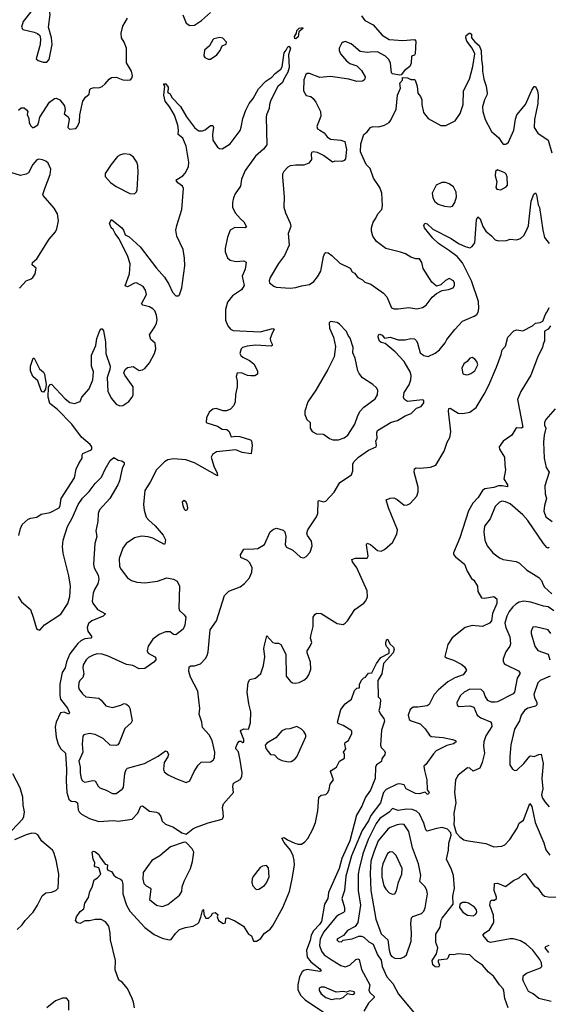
# Model space of a CAD drawing. Extents: x 1468344 to 1613994, y 525695 to 643861.
# Tile 412 of 427: x 1595819 to 1600407, y 624166 to 632711. Entities that reach past the tile are written whole.
import ezdxf

# ---------------------------------------------------------------- set-up
doc = ezdxf.new("R2010")
doc.units = 0

msp = doc.modelspace()

# ---------------------------------------------------------------- linework, layer by layer
at = {"layer": '0CON10XD'}
for points in [[(1596022.7, 632342.7), (1596055, 632344), (1596074, 632365), (1596099.6, 632495), (1596095.5, 632555), (1596068.6, 632645), (1596083.5, 632755), (1596077.3, 632787.3), (1596057.3, 632817.3), (1596035, 632833.8), (1596015, 632836), (1595955, 632814.2), (1595915, 632780.8), (1595848, 632695), (1595833.3, 632645), (1595846.4, 632626.4), (1595945, 632604.2), (1595972.7, 632592.7), (1595993.8, 632575), (1596000.8, 632545), (1595997.5, 632495), (1595962.5, 632372.5), (1595978.3, 632358.3), (1596022.7, 632342.7)], [(1595810, 631925), (1595833, 631947), (1595856.4, 631946.4), (1595879.3, 631929.3), (1595890, 631915), (1595883, 631887), (1595897.5, 631855), (1595902.5, 631815), (1595915, 631790), (1595933, 631773), (1595945, 631777.5), (1595975, 631800), (1595986.4, 631823.6), (1595993.9, 631866.1), (1596077.5, 631995), (1596121.7, 632028.3), (1596135, 632030), (1596167.5, 632015), (1596206.7, 631965), (1596213.3, 631925), (1596203.8, 631895), (1596239.5, 631869.5), (1596247.7, 631847.7), (1596236.7, 631775), (1596252.3, 631762.3), (1596305, 631767.5), (1596320, 631785), (1596338.8, 631825), (1596340, 631885), (1596367.5, 632005), (1596390, 632040), (1596423.3, 632065), (1596428, 632105), (1596435, 632113.8), (1596465, 632124), (1596505, 632120), (1596535, 632132), (1596562, 632155), (1596595, 632196.2), (1596615, 632208.8), (1596655, 632211.2), (1596715, 632188), (1596755, 632186.2), (1596779.5, 632190.5), (1596793.3, 632205), (1596796.7, 632225), (1596788.8, 632265), (1596745.6, 632335.6), (1596746.9, 632465), (1596725.4, 632515.4), (1596703.1, 632555), (1596698.5, 632595), (1596713.1, 632655), (1596754, 632725)], [(1597234.2, 632754.2), (1597265, 632680), (1597295, 632662), (1597335, 632664.2), (1597395.6, 632704.4), (1597475, 632773.8)], [(1598784.3, 632744.3), (1598813.1, 632703.1), (1598887.3, 632667.3), (1598965, 632576.7), (1599025, 632538.8), (1599145, 632530), (1599245, 632540), (1599257.5, 632525), (1599250, 632415), (1599245, 632402.5), (1599220, 632395), (1599217.5, 632335), (1599206.1, 632303.9), (1599158.3, 632271.7), (1599128.3, 632231.7), (1599115, 632230), (1599055, 632240), (1599045, 632250), (1599038, 632335), (1599022, 632365), (1598994, 632395), (1598925, 632431.5), (1598860.3, 632429.7), (1598835, 632426.2), (1598775, 632435.7), (1598695, 632500.8), (1598645, 632522.5), (1598625, 632517.5), (1598612, 632505), (1598592.9, 632465), (1598591.9, 632445), (1598603.6, 632413.6), (1598656, 632355), (1598685, 632331.9), (1598745, 632311.2), (1598785, 632270), (1598816, 632215), (1598811.2, 632188.8), (1598795, 632176.7), (1598745, 632173.8), (1598675, 632196), (1598515, 632216.9), (1598425, 632208.8), (1598333.6, 632243.6), (1598315, 632243.8), (1598302, 632235), (1598285, 632190), (1598282, 632095), (1598304.5, 632054.5), (1598345, 632044), (1598366.8, 632026.8), (1598390, 631995), (1598429.2, 631915), (1598432.5, 631875), (1598398.6, 631785), (1598404.2, 631765), (1598422.6, 631752.6), (1598460.2, 631730.2), (1598486.7, 631695), (1598515, 631673.3), (1598605.8, 631665.8), (1598640, 631655), (1598656.2, 631585), (1598646.2, 631505), (1598635, 631490), (1598615, 631480), (1598555, 631482), (1598535, 631476), (1598455, 631533.8), (1598405, 631559.2), (1598365, 631565.8), (1598352.7, 631557.3), (1598348, 631545), (1598352.1, 631497.9), (1598328.8, 631465), (1598285, 631448.9), (1598215, 631449.4), (1598165, 631441.9), (1598145, 631431.4), (1598110, 631395), (1598099.7, 631370.3), (1598098.6, 631345), (1598114.3, 631175), (1598112.5, 631085), (1598125.7, 631035), (1598166.7, 630945), (1598171.1, 630915), (1598148.1, 630855), (1598157.1, 630755), (1598116.4, 630663.6), (1598065.7, 630595), (1597993.6, 630475), (1597983.6, 630445), (1597987.4, 630427.4), (1598025, 630398), (1598045, 630390), (1598165, 630381.4), (1598215, 630385.7), (1598265, 630402.5), (1598335, 630414.2), (1598370.9, 630439.1), (1598405, 630478.8), (1598432.1, 630527.9), (1598456, 630655), (1598466.4, 630683.6), (1598475, 630690), (1598495, 630686.7), (1598526.7, 630665), (1598597.7, 630597.7), (1598687.5, 630555), (1598705, 630522.5), (1598725, 630510), (1598754.2, 630474.2), (1598794, 630454), (1598815, 630433.3), (1598867.5, 630415), (1598975, 630337.1), (1599004.5, 630304.5), (1599045, 630210), (1599065, 630202.5), (1599105, 630200.6), (1599196, 630214)], [(1598215, 632543.8), (1598207.3, 632547.3), (1598204.1, 632565), (1598221.4, 632595), (1598225, 632618), (1598245, 632637.5), (1598272.5, 632642.5), (1598276.7, 632635), (1598242.5, 632605), (1598236.8, 632563.2), (1598215, 632543.8)], [(1597475, 632370), (1597530, 632405), (1597558.8, 632445), (1597576.1, 632483.9), (1597610.7, 632499.3), (1597613.3, 632515), (1597580.7, 632550.7), (1597555, 632558), (1597505, 632543.8), (1597494, 632535), (1597465.8, 632484.2), (1597423, 632447), (1597416.4, 632396.4), (1597425, 632382.5), (1597455, 632370), (1597475, 632370)], [(1599196, 630214), (1599265, 630202.9), (1599315, 630212.5), (1599346, 630235), (1599397.9, 630302.1), (1599436.2, 630333.8), (1599485, 630360), (1599541.2, 630368.8), (1599580, 630385), (1599592, 630405), (1599592.5, 630425), (1599583.8, 630445), (1599545, 630463.8), (1599513.2, 630446.8), (1599475, 630410), (1599435, 630397.5), (1599395, 630433.3), (1599321.7, 630551.7), (1599308.8, 630605), (1599287.5, 630635), (1599257, 630637), (1599215, 630650), (1599168.6, 630678.6), (1599125, 630694.3), (1598995.7, 630725.7), (1598916, 630785), (1598883.4, 630833.4), (1598871.9, 630875), (1598872.5, 630905), (1598888, 630955), (1598911.2, 630988.8), (1598926.2, 631025), (1598960.8, 631065), (1598968.8, 631095), (1598964, 631155), (1598961.2, 631205), (1598944.3, 631254.3), (1598889.2, 631335), (1598859.7, 631419.7), (1598826.7, 631455), (1598784.1, 631544.1), (1598778, 631565), (1598778.8, 631635), (1598806.2, 631713.8), (1598835, 631736.7), (1598863.9, 631776.1), (1598885, 631783.3), (1598935, 631780), (1598985, 631796.7), (1599025, 631820), (1599039.7, 631840.3), (1599085.8, 631935), (1599096.7, 632055), (1599123, 632117), (1599118.3, 632161.7), (1599140, 632185), (1599141.7, 632208.3), (1599185, 632207.5), (1599215, 632193.3), (1599245, 632192.5), (1599252.5, 632185), (1599270, 632135), (1599273.6, 632073.6), (1599296.7, 632045), (1599310, 632015), (1599308.8, 631975), (1599322.5, 631905), (1599363.9, 631853.9), (1599474.2, 631794.2), (1599518.3, 631791.7), (1599597.3, 631832.7), (1599642.6, 631897.4), (1599666.8, 631975), (1599669.6, 632095), (1599721.8, 632195), (1599752.5, 632305), (1599768.6, 632415), (1599744.6, 632464.6), (1599700, 632525), (1599690, 632555), (1599692.5, 632575), (1599720, 632595), (1599730, 632595), (1599740, 632585), (1599740, 632555), (1599768.3, 632518.3), (1599807.9, 632487.9), (1599824.2, 632445), (1599826.9, 632365), (1599836.7, 632305), (1599834.3, 632265), (1599848, 632195), (1599868.8, 632135), (1599876.1, 632073.9), (1599874, 632055), (1599854, 632015), (1599835.8, 631955), (1599839.2, 631915), (1599857.5, 631845), (1599915, 631741.2), (1599976.7, 631685), (1600002.5, 631645), (1600015, 631630), (1600035, 631630), (1600045, 631632.5), (1600060.7, 631649.3), (1600108.5, 631751.5), (1600122, 631848), (1600133.3, 631885), (1600210, 631975), (1600265, 632098.8), (1600285, 632130), (1600295, 632132.5), (1600313.4, 632093.4), (1600319.6, 632055), (1600316.5, 631985), (1600286.7, 631845), (1600284.4, 631775), (1600316.2, 631725), (1600406.2, 631665), (1600436.8, 631556.8)], [(1595812.5, 628235), (1595825.8, 628295), (1595840.3, 628329.7), (1595893.9, 628376.1), (1595914.2, 628385.8), (1595967.3, 628392.7), (1596005, 628418.6), (1596084.4, 628435.6), (1596161.2, 628475), (1596170, 628495), (1596177.5, 628555), (1596295.6, 628735), (1596310.3, 628809.7), (1596331.7, 628858.3), (1596361.2, 628905), (1596360, 628935), (1596366, 628945), (1596434.2, 628975), (1596444.3, 628985), (1596444.2, 629005), (1596430.8, 629025), (1596355, 629089.2), (1596272.2, 629202.2), (1596147.8, 629327.8), (1596081.2, 629381.2), (1596065.5, 629434.5), (1596069.4, 629520.6), (1596083.3, 629545), (1596095, 629548.8), (1596215, 629421.9), (1596255, 629390), (1596295, 629378.8), (1596343, 629397), (1596357.5, 629435), (1596422.3, 629507.7), (1596454, 629586), (1596458.2, 629655), (1596441.2, 629705), (1596441.7, 629798.3), (1596478.8, 629885), (1596489.2, 629945), (1596515, 630012.5), (1596525, 630027.5), (1596535, 630027.5), (1596545, 630010), (1596564, 629915), (1596565.6, 629815), (1596604.2, 629705), (1596601.2, 629675), (1596577.1, 629605), (1596583.5, 629485), (1596614.4, 629425), (1596640.6, 629390.6), (1596656.2, 629375), (1596689.4, 629359.4), (1596715, 629362.5), (1596765, 629397.5), (1596795.4, 629434.6), (1596803.4, 629456.6), (1596804.4, 629525), (1596730.8, 629625), (1596724, 629645), (1596733.8, 629675), (1596755, 629692), (1596805, 629702.5), (1596855, 629666.7), (1596885, 629672), (1596905, 629684), (1596945.9, 629734.1), (1596989.4, 629815), (1597001.4, 629855), (1596995, 629902.5), (1596955.9, 629935.9), (1596946, 629975), (1596992, 630045), (1597005, 630077.5), (1597010.8, 630105), (1597005, 630147.5), (1596990.8, 630185), (1596975, 630200.8), (1596945, 630218.6), (1596887.5, 630235), (1596877.5, 630245), (1596919.2, 630325), (1596911.9, 630365), (1596891.5, 630395), (1596833.5, 630426.5), (1596814.5, 630425.5), (1596755, 630394), (1596735, 630400), (1596771.2, 630505), (1596774.5, 630545.5), (1596776.9, 630593.1), (1596754.5, 630665), (1596680.8, 630810.8), (1596647.5, 630855), (1596630, 630890), (1596613.8, 630905), (1596597.5, 630945), (1596615, 630977.5), (1596706, 630905), (1596720, 630885), (1596733.8, 630845), (1596767.9, 630827.9), (1596865, 630738.8), (1597005, 630554.2), (1597075.3, 630475.3), (1597112.2, 630415), (1597144.3, 630345), (1597175, 630315.8), (1597195.8, 630314.2), (1597205, 630322.5), (1597225.5, 630384.5), (1597253.1, 630575), (1597250.4, 630640.4), (1597236.5, 630716.5), (1597183.4, 630833.4), (1597175.4, 630885), (1597181.8, 630925), (1597226.8, 631065), (1597241.8, 631245), (1597233.3, 631265), (1597190, 631295), (1597176.2, 631315), (1597183.3, 631325), (1597234.2, 631355), (1597255, 631379.2), (1597283.6, 631435), (1597287.5, 631475), (1597264.7, 631614.7), (1597235, 631682), (1597194, 631715), (1597197, 631753), (1597190.4, 631795), (1597162, 631882), (1597123.3, 631953.3), (1597081.2, 632005), (1597070, 632055), (1597080, 632135), (1597070, 632145), (1597070, 632155), (1597087.5, 632155), (1597106.2, 632125), (1597106.7, 632105), (1597102.5, 632085), (1597107, 632077), (1597125, 632066.7), (1597140, 632035), (1597215, 631958), (1597267.2, 631867.2), (1597335, 631775.8), (1597355, 631757.5), (1597375, 631748), (1597405, 631746), (1597428.8, 631755), (1597475, 631793.8), (1597495, 631792.5), (1597500, 631775), (1597491.9, 631715), (1597496, 631665), (1597536.1, 631606.1), (1597554.1, 631594.1), (1597575, 631590), (1597645, 631633.8), (1597731.1, 631748.9), (1597742.5, 631777.5), (1597756.1, 631853.9), (1597780.9, 631925), (1597811.5, 631985), (1597844, 632026), (1597890.1, 632109.9), (1597955, 632177.1), (1598007.3, 632212.7), (1598036.2, 632245), (1598063.3, 632263.3), (1598085, 632280.8), (1598097.9, 632302.1), (1598114.7, 632425), (1598132.8, 632447.2), (1598145, 632475.6), (1598155, 632480.6), (1598168.6, 632465), (1598152.5, 632405), (1598157.5, 632295), (1598146.7, 632255), (1598110.6, 632195), (1598100, 632165), (1598058.8, 632131.2), (1597998.3, 632011.7), (1597986, 631975), (1597985, 631940), (1597961.2, 631885), (1597959.2, 631865), (1597962.5, 631625), (1597933.9, 631586.1), (1597865, 631526.2), (1597775, 631401.2), (1597743, 631327), (1597736.7, 631265), (1597689.1, 631200.9), (1597674, 631165), (1597666.2, 631125), (1597666.7, 631085), (1597688.8, 631035), (1597735, 630983.8), (1597765, 630956.7), (1597786.7, 630913.3), (1597775.9, 630904.1), (1597685, 630906.5), (1597645.5, 630884.5), (1597621.4, 630825), (1597601.4, 630725), (1597602.1, 630697.9), (1597621.4, 630645), (1597646.7, 630625), (1597695, 630612.9), (1597765, 630619.2), (1597785, 630607.5), (1597774.5, 630545.5), (1597750, 630485), (1597765.8, 630405), (1597745, 630366.2), (1597665.4, 630314.6), (1597621.7, 630258.3), (1597606.5, 630195), (1597605, 630102.5), (1597624.6, 630054.6), (1597649.2, 630025), (1597672.8, 630012.8), (1597905, 630001.1), (1598015, 630030), (1598026.7, 630025), (1598006.9, 629983.1), (1597991.9, 629945), (1597994.3, 629924.3), (1598008.8, 629895), (1598010, 629885), (1598001.7, 629878.3), (1597865, 629885.6), (1597792.4, 629877.6), (1597752.5, 629865), (1597740, 629855), (1597730, 629815), (1597737.7, 629797.7), (1597755, 629781.2), (1597812.7, 629752.7), (1597850, 629725), (1597883.8, 629665), (1597883.3, 629635), (1597858.3, 629621.7), (1597825, 629620), (1597795, 629623.8), (1597745, 629646.7), (1597705, 629642.5), (1597698.8, 629615), (1597707.5, 629575), (1597706.1, 629526.1), (1597693, 629457), (1597690, 629395), (1597676.7, 629363.3), (1597648.8, 629331.2), (1597615, 629317.5), (1597585, 629316), (1597525, 629336), (1597495, 629330), (1597463.8, 629305), (1597438.8, 629255), (1597437, 629217), (1597441.7, 629211.7), (1597534.4, 629184.4), (1597575, 629157.5), (1597615.7, 629155.7), (1597636.6, 629136.6), (1597655, 629090), (1597695, 629097.5), (1597730, 629095), (1597822.5, 629065), (1597830.8, 629055), (1597835.5, 629014.5), (1597826.7, 628943.3), (1597750, 628955), (1597695, 628977.5), (1597527.9, 628962.1), (1597491.7, 628938.3), (1597481.2, 628915), (1597505, 628837.5), (1597533.3, 628775), (1597536.4, 628753.6), (1597335.4, 628865.4), (1597261.1, 628891.1), (1597155, 628900.9), (1597105, 628891.6), (1597074.7, 628875.3), (1597006.3, 628803.6), (1596952.3, 628697.7), (1596905.4, 628624.6), (1596894.4, 628504.4), (1596898.1, 628455), (1596917.5, 628395), (1596938.7, 628368.7), (1596995, 628319.2), (1597065, 628238.8), (1597083, 628197), (1597078.8, 628161.2), (1597075, 628157.5), (1596975, 628211.9), (1596935, 628223.3), (1596875, 628229.6), (1596815, 628214.5), (1596744, 628166), (1596714.6, 628125.4), (1596683.5, 628035), (1596685.6, 627965), (1596698.3, 627938.3), (1596755, 627868), (1596790, 627845), (1596835, 627830), (1596904.4, 627824.4), (1597015, 627837.5), (1597095, 627866), (1597155, 627856.7), (1597185, 627838.8), (1597205.6, 627795), (1597199.2, 627605), (1597206, 627585), (1597246.6, 627546.6), (1597260, 627525), (1597253.3, 627456.7)], [(1596815, 631200), (1596832.3, 631217.7), (1596838, 631235), (1596845.8, 631385), (1596843.8, 631445), (1596836.7, 631475), (1596807.7, 631517.7), (1596775, 631540), (1596726.1, 631546.1), (1596692.7, 631537.3), (1596667.3, 631522.7), (1596614, 631455), (1596561.2, 631375), (1596561.2, 631351.2), (1596607.3, 631297.3), (1596655, 631264), (1596774.1, 631204.1), (1596815, 631200)], [(1595818.7, 630381.3), (1595876, 630445), (1595917.9, 630462.1), (1595933.8, 630475), (1595953.8, 630505), (1595961.2, 630555), (1595928.2, 630585), (1595930.8, 630605), (1595968, 630635), (1596076, 630805), (1596129.6, 630870.4), (1596142.2, 630895), (1596154.6, 630965.4), (1596147.3, 631025), (1596119.2, 631075), (1596022.5, 631185), (1596019.2, 631195), (1596036, 631245), (1596083.2, 631366.8), (1596090, 631415), (1596065, 631465.6), (1596045, 631482.5), (1596015.8, 631494.2), (1595985, 631500.6), (1595966.4, 631493.6), (1595932.5, 631455), (1595895, 631383.3), (1595875, 631370), (1595825, 631358.8), (1595705, 631396.7)], [(1599995, 631233.3), (1600040.5, 631259.5), (1600053.3, 631275), (1600048.3, 631348.3), (1600040.7, 631370.7), (1600030.7, 631380.7), (1599965, 631407.5), (1599947.5, 631395), (1599946.7, 631355), (1599958.8, 631305), (1599951.2, 631255), (1599960.5, 631240.5), (1599995, 631233.3)], [(1599555, 631088), (1599575, 631093.8), (1599596.8, 631123.2), (1599610, 631175), (1599607.1, 631215), (1599585, 631261.2), (1599545, 631287.1), (1599515, 631298.6), (1599483, 631297), (1599433.3, 631275), (1599400, 631205), (1599404.4, 631165), (1599422.6, 631132.6), (1599449.7, 631109.7), (1599505, 631092.5), (1599555, 631088)], [(1597253.3, 627456.7), (1597237.8, 627422.2), (1597175, 627371.2), (1597155, 627376.2), (1597125, 627397.5), (1597085, 627399.2), (1597030, 627375), (1596974.5, 627335.5), (1596934, 627275), (1596926.2, 627235), (1596935, 627213.8), (1596992.7, 627182.7), (1597000, 627170), (1596999.2, 627155), (1596983.7, 627136.3), (1596905, 627081.4), (1596855, 627078.1), (1596800, 627105), (1596744.7, 627114.7), (1596587.3, 627187.3), (1596534.6, 627204.6), (1596495, 627206.2), (1596461.9, 627198.1), (1596415.8, 627175), (1596395, 627155.7), (1596368.6, 627111.4), (1596366.2, 627085), (1596375.6, 627035), (1596366.9, 627003.1), (1596341.9, 626975), (1596333.1, 626955), (1596328.6, 626925), (1596333.1, 626905), (1596365, 626861.2), (1596393.8, 626835), (1596505, 626823.1), (1596526.8, 626806.8), (1596565.6, 626755.6), (1596625, 626741.9), (1596698.1, 626761.9), (1596725, 626776.2), (1596745, 626771.2), (1596765, 626753.8), (1596775.6, 626735), (1596794.3, 626625), (1596785, 626609.2), (1596730.6, 626559.4), (1596682.3, 626435), (1596670.8, 626419.2), (1596655, 626411.1), (1596605, 626415.7), (1596542.2, 626472.2), (1596475, 626507.1), (1596425, 626516.9), (1596375, 626503.3), (1596368, 626492), (1596362.2, 626425), (1596367.7, 626355), (1596332.9, 626275), (1596343.8, 626225), (1596342.5, 626175), (1596352.5, 626125), (1596363.8, 626105), (1596385, 626092.5), (1596455, 626108.2), (1596474.5, 626104.5), (1596499.4, 626059.4), (1596515, 626045.6), (1596570, 626025), (1596625, 625994.2), (1596655, 625995.8), (1596708.2, 626031.8), (1596718.8, 626048.8), (1596730.3, 626169.7), (1596744.3, 626205), (1596754.5, 626215.5), (1596903.3, 626255), (1597021.1, 626318.9), (1597085, 626366.2), (1597099.3, 626359.3), (1597110, 626335), (1597105.8, 626315), (1597072.2, 626265), (1597065.8, 626205.8), (1597073.1, 626183.1), (1597107.3, 626157.3), (1597174.4, 626124.4), (1597265, 626091.2), (1597295.8, 626104.2), (1597332.4, 626187.6), (1597367.7, 626242.3), (1597392.5, 626267.5), (1597475, 626270.8), (1597498.8, 626285), (1597510.8, 626305), (1597513.5, 626355), (1597490, 626455), (1597462.9, 626505), (1597405, 626567.5), (1597400, 626615), (1597378, 626685), (1597382, 626732), (1597364.5, 626885), (1597302.1, 627005), (1597288.1, 627055), (1597290, 627095), (1597305, 627103.3), (1597335, 627104), (1597389.2, 627120.8), (1597432.3, 627167.7), (1597447, 627193), (1597455.5, 627224.5), (1597472, 627415), (1597527.3, 627492.7), (1597597.3, 627712.7), (1597635, 627752), (1597731.7, 627788.3), (1597771.3, 627818.7), (1597812.7, 627867.3), (1597833.1, 627915), (1597835.6, 627955), (1597816.2, 627996.2), (1597795, 628017.8), (1597738, 628045), (1597734.4, 628065.6), (1597765, 628116.7), (1597851.7, 628118.3), (1597885, 628122.5), (1597943, 628157), (1597993.8, 628265), (1598020.3, 628289.7), (1598047.7, 628297.7), (1598105, 628282), (1598120, 628265), (1598130, 628225), (1598123.3, 628155), (1598135, 628134.2), (1598188.7, 628108.7), (1598255, 628047.1), (1598285, 628041.4), (1598305, 628052), (1598339.3, 628090.7), (1598356.9, 628145), (1598352.2, 628185), (1598315.6, 628235), (1598310, 628255), (1598321.1, 628285), (1598393.7, 628396.3), (1598405.4, 628424.6), (1598408, 628532), (1598415, 628538.8), (1598455, 628527.1), (1598475, 628532), (1598548.9, 628611.1), (1598596, 628695), (1598697.7, 628762.3), (1598710.8, 628795), (1598711.4, 628855), (1598717.5, 628875), (1598760, 628915), (1598845.8, 628974.2), (1598912.5, 629005), (1598916.2, 629015), (1598908.8, 629055), (1598921.2, 629075), (1598917.1, 629125), (1598925, 629146), (1599042, 629218), (1599098, 629232), (1599165, 629272.5), (1599215.5, 629294.5), (1599261.7, 629338.3), (1599302.5, 629355), (1599327.5, 629385), (1599326.7, 629405), (1599315, 629412.5), (1599185, 629396.2), (1599158, 629415), (1599150, 629435), (1599155.6, 629474.4), (1599198.3, 629541.7), (1599214.5, 629585), (1599216.3, 629623.7), (1599208.2, 629655), (1599155, 629744.6), (1599077.8, 629827.8), (1598990.7, 629900.7), (1598955, 629910), (1598940.6, 629920.6), (1598930.8, 629955), (1598933.8, 629975), (1598945, 629981.2), (1598965, 629973.8), (1598986.2, 629946.2), (1599035, 629957.3), (1599105, 629931.9), (1599165, 629933.3), (1599215, 629945.6), (1599245, 629940.8), (1599262.5, 629925), (1599271.4, 629905), (1599295, 629821.2), (1599325, 629798), (1599365, 629789.2), (1599425, 629816.2), (1599461.2, 629845), (1599512.3, 629907.7), (1599525, 629936.7), (1599595, 630023.8), (1599662, 630095), (1599763, 630137), (1599786.8, 630153.2), (1599797.8, 630172.2), (1599804.4, 630205), (1599800.8, 630265), (1599741.1, 630445), (1599661.2, 630601.2), (1599615.5, 630655.5), (1599550.6, 630705), (1599455, 630769.6), (1599405, 630815.4), (1599332.1, 630905), (1599325.7, 630925), (1599335, 630946.2), (1599355, 630940.6), (1599404, 630894), (1599565, 630812.5), (1599627.6, 630767.6), (1599685, 630741.6), (1599725, 630731.5), (1599746.9, 630743.1), (1599769.5, 630775), (1599782.2, 630975), (1599795, 631000), (1599815, 630983.3), (1599839.1, 630915), (1599865, 630876.4), (1599914.3, 630835), (1599945, 630800), (1599975, 630790.8), (1600045, 630794), (1600075, 630806), (1600130.7, 630799.3), (1600165, 630813.3), (1600193, 630837), (1600211.3, 630868.7), (1600235, 630923.3), (1600238.9, 630955), (1600257.1, 631135), (1600282.3, 631197.7), (1600295, 631207.5), (1600305, 631190), (1600320, 631105), (1600330.2, 631080.2), (1600358.2, 630885), (1600375, 630820), (1600415, 630768.8)], [(1595936, 627526), (1595965, 627427.5), (1595975, 627417.5), (1595995, 627412.5), (1596035, 627458.8), (1596175, 627551.4), (1596236.2, 627643.8), (1596255.4, 627705), (1596259.3, 627795), (1596246.7, 627885), (1596195, 628082.5), (1596190.9, 628135), (1596197.1, 628195), (1596235, 628313.3), (1596274.6, 628385), (1596325, 628502.5), (1596365, 628560), (1596423, 628617), (1596474.3, 628685.7), (1596530.3, 628739.7), (1596560.8, 628809.2), (1596604.2, 628885), (1596635, 628912.5), (1596675, 628889.2), (1596705, 628883.3), (1596725, 628866.7), (1596726.7, 628855), (1596708.8, 628815), (1596685, 628710), (1596670, 628675), (1596600, 628555), (1596512.7, 628457.3), (1596500, 628425), (1596497.5, 628355), (1596480, 628275), (1596488.8, 628225), (1596472, 628165), (1596460, 627985), (1596464.2, 627954.2), (1596499.1, 627889.1), (1596505.6, 627855), (1596496.9, 627815), (1596467.8, 627765), (1596457.5, 627735), (1596448.9, 627665), (1596455, 627646.2), (1596495, 627591.2), (1596563.3, 627555), (1596543.3, 627535), (1596445, 627494.4), (1596415, 627470.8), (1596404.5, 627435), (1596409.4, 627405), (1596443.8, 627355), (1596435.4, 627344.6), (1596385, 627338.5), (1596348.5, 627321.5), (1596322.7, 627297.3), (1596253.7, 627206.3), (1596225, 627139.2), (1596212.7, 627085), (1596188.4, 627045), (1596168.1, 626945), (1596166.7, 626845), (1596172.5, 626815), (1596235, 626737.1), (1596252.5, 626695), (1596245, 626682.9), (1596205, 626700.9), (1596174.4, 626695), (1596135.4, 626614.6), (1596128.2, 626575), (1596135.3, 626485), (1596153.4, 626425), (1596175, 626384.5), (1596215.4, 626345), (1596224.8, 626205), (1596222, 626102), (1596227.4, 626005), (1596246.4, 625945), (1596265, 625929.6), (1596304.7, 625924.7), (1596320, 625915), (1596326.9, 625855), (1596336.2, 625835), (1596356.5, 625815), (1596425, 625777.8), (1596505, 625753.1), (1596631.9, 625761.9), (1596675, 625755.6), (1596795, 625772.5), (1596842.9, 625825), (1596871.2, 625885), (1596885, 625888.8), (1596945, 625842.5), (1597005, 625834.3), (1597023.4, 625823.4), (1597042.5, 625795), (1597055, 625756.7), (1597085, 625728), (1597155, 625702), (1597225, 625653.3), (1597265, 625642.5), (1597321.2, 625688.8), (1597345, 625701.2), (1597455, 625740), (1597577.6, 625772.4), (1597588.5, 625791.5), (1597584.6, 625834.6), (1597580.5, 625875), (1597586.7, 625905), (1597675.6, 626005), (1597668, 626055), (1597673.8, 626085), (1597731.7, 626118.3), (1597747.6, 626142.4), (1597749.1, 626175), (1597732.9, 626285), (1597717.3, 626357.3), (1597695, 626383.8), (1597694.4, 626395), (1597709.8, 626430.2), (1597725, 626448.8), (1597738.6, 626448.6), (1597755, 626436.7), (1597765, 626440), (1597763.8, 626465), (1597736.7, 626535), (1597742.5, 626545), (1597765, 626556), (1597805, 626552.5), (1597822.3, 626607.7), (1597825.6, 626705), (1597806.9, 626775), (1597794.1, 626875.9), (1597802.3, 626957.7), (1597816.2, 626983.8), (1597865, 626996.2), (1597913, 627037), (1597935.7, 627105), (1597947.3, 627182.7), (1597938.8, 627255), (1597946, 627295), (1597965, 627362.5), (1598015, 627306.2), (1598035, 627300), (1598065, 627301.2), (1598085, 627290), (1598127.5, 627205), (1598132.5, 627015), (1598168.8, 626968.8), (1598187, 626957), (1598213, 626953), (1598245, 626960), (1598285, 626978), (1598310.3, 626999.7), (1598327.1, 627025), (1598345.6, 627075), (1598342.5, 627135), (1598314, 627215), (1598313.8, 627235), (1598341.2, 627275), (1598353.8, 627305), (1598344.1, 627344.1), (1598346, 627365), (1598365.6, 627445), (1598367.3, 627525), (1598379.8, 627550.2), (1598395, 627560.8), (1598435, 627558), (1598575, 627470), (1598625, 627461.4), (1598645, 627472.9), (1598664.4, 627495), (1598727.6, 627592.4), (1598805, 627648.6), (1598822, 627668), (1598837.8, 627702.2), (1598834.5, 627755), (1598744.7, 627954.7), (1598708, 628005), (1598701.2, 628025), (1598732.4, 628037.6), (1598835, 628036.7), (1598842.5, 628055), (1598829.2, 628155), (1598835, 628168.8), (1598865, 628156.7), (1598925, 628105.5), (1598955, 628099.5), (1598985, 628112.5), (1599055.5, 628175), (1599091.8, 628245), (1599098.2, 628285), (1599019.6, 628475), (1599000, 628545), (1599035, 628560), (1599065, 628561.2), (1599095, 628547.5), (1599155, 628498), (1599185, 628500), (1599206.9, 628513.1), (1599265, 628576), (1599277.8, 628612.2), (1599276.4, 628655), (1599242.2, 628785), (1599245, 628812.5), (1599259.3, 628820.7), (1599295, 628818), (1599385, 628826.5), (1599430.8, 628845), (1599502.7, 628967.3), (1599529.1, 629045), (1599551.8, 629085), (1599561.5, 629135), (1599540, 629315), (1599542.5, 629337.5), (1599555, 629338.8), (1599625, 629296), (1599665, 629292.5), (1599725, 629304.4), (1599779.4, 629345), (1599850.1, 629459.9), (1599891.1, 629538.9), (1599957.8, 629695), (1599998, 629805), (1600006.2, 629845), (1600035, 629877.5), (1600056.7, 629955), (1600108.8, 630011.2), (1600135, 630020), (1600185, 630010.6), (1600269.2, 630055), (1600295, 630078), (1600335, 630082.9), (1600360, 630095), (1600385, 630162.5), (1600397.5, 630175), (1600415, 630212.5)], [(1598585, 629064.2), (1598635, 629083.5), (1598666.9, 629105), (1598728.9, 629201.1), (1598752.2, 629275), (1598772.9, 629315), (1598805, 629349.2), (1598905, 629420), (1598925.7, 629455), (1598928, 629495), (1598916.2, 629515), (1598884.1, 629544.1), (1598793.8, 629603.8), (1598765, 629641.2), (1598753.1, 629665), (1598729.2, 629775), (1598710.3, 629820.3), (1598713.8, 629865), (1598685.9, 629945.9), (1598669.3, 629969.3), (1598656.7, 630005), (1598595, 630070), (1598575, 630082), (1598515, 630093.3), (1598505, 630080), (1598508, 630035), (1598543.8, 629955), (1598560, 629875), (1598548.8, 629785), (1598493.4, 629676.6), (1598389.4, 629495), (1598318.6, 629395), (1598293.3, 629315), (1598293.5, 629285), (1598312, 629242), (1598341.2, 629215), (1598338.6, 629165), (1598357, 629137), (1598395, 629118), (1598455, 629113.8), (1598507.7, 629077.7), (1598535.9, 629065.9), (1598585, 629064.2)], [(1600426.2, 630055), (1600406, 630024), (1600372.5, 630007.5), (1600373.3, 629925), (1600361.2, 629895), (1600357.5, 629865), (1600320, 629795), (1600255, 629626.7), (1600168.1, 629485), (1600138.8, 629415), (1600184.5, 629175), (1600175, 629164.7), (1600135, 629168.2), (1600126.3, 629163.7), (1600090, 629105), (1600015, 629054.4), (1599981.4, 629005), (1599984.4, 628984.4), (1600026.2, 628915), (1600028, 628845), (1600036, 628805), (1600019.4, 628725), (1600052.5, 628675), (1600053.8, 628656.2), (1600005.4, 628665.4), (1599975, 628664.2), (1599935, 628651.8), (1599855, 628640.6), (1599834.5, 628625.5), (1599798.1, 628565), (1599753.1, 628515), (1599715, 628448.8), (1599640, 628215), (1599583.3, 628085), (1599585, 628070), (1599600.5, 628050.5), (1599680.8, 627985), (1599701.2, 627925), (1599741.2, 627861.2), (1599761.7, 627848.3), (1599792.5, 627795), (1599795, 627750), (1599827.5, 627695), (1599855, 627690), (1599935, 627706.2), (1599958.8, 627685), (1599959.2, 627645), (1599923.7, 627556.3), (1599914.6, 627495), (1599895, 627473.6), (1599835, 627446.2), (1599745, 627453.1), (1599685, 627435.6), (1599572, 627345), (1599535, 627287.5), (1599510, 627185), (1599523, 627173), (1599585, 627154), (1599655.7, 627115.7), (1599680, 627095), (1599697.5, 627065), (1599668.8, 627025), (1599595, 626998.1), (1599535.9, 626964.1), (1599454.1, 626895.9), (1599415.4, 626854.6), (1599373.5, 626766.5), (1599355, 626755.7), (1599275.6, 626745.6), (1599235, 626743.8), (1599206.7, 626725), (1599190, 626675), (1599198.3, 626638.3), (1599216.1, 626626.1), (1599295, 626598.8), (1599337.8, 626557.8), (1599375, 626503.1), (1599390.6, 626490.6), (1599495, 626481.6), (1599575, 626465.4), (1599601.2, 626455), (1599606.2, 626445), (1599583.4, 626426.6), (1599525, 626411.5), (1599434.7, 626365.3), (1599410.2, 626339.8), (1599345, 626246), (1599326.2, 626233.8), (1599330.9, 626195), (1599353.1, 626115), (1599356.7, 626026.7), (1599372, 626005), (1599365, 625986.7), (1599355, 625988.8), (1599336.7, 626006.7), (1599285, 625992.5), (1599255, 625994.4), (1599173.3, 626035), (1599155, 626070), (1599115, 626078.8), (1599095, 626075.8), (1598999.2, 626030.7), (1598976.2, 626005), (1598964.1, 625965.9), (1598950.7, 625915), (1598866.5, 625803.5), (1598845, 625757.5), (1598791.2, 625675), (1598698.7, 625455), (1598648.5, 625278.5), (1598638.2, 625155), (1598616, 625085), (1598636.7, 625005), (1598637.4, 624972.6), (1598628.5, 624961.5), (1598587.6, 624942.4), (1598566.4, 624923.6), (1598458.8, 624795), (1598425.3, 624735), (1598420.5, 624675), (1598437, 624627), (1598462.7, 624595), (1598529.5, 624549.5), (1598605, 624503.4), (1598645, 624491.3), (1598685, 624506.2), (1598735.8, 624555), (1598755, 624560.5), (1598765, 624554), (1598785, 624468.8), (1598856.5, 624335), (1598848, 624285), (1598860, 624265), (1598894, 624235), (1598895.7, 624225.7), (1598845, 624174.4), (1598806.1, 624105)], [(1596025, 629477.5), (1596015, 629480), (1596004.4, 629494.4), (1595977.7, 629577.7), (1595932.5, 629615), (1595912.9, 629665), (1595914, 629705), (1595935, 629772.5), (1595945, 629772.5), (1595991.5, 629681.5), (1596025, 629651.2), (1596032.9, 629635), (1596048.6, 629545), (1596044.2, 629505), (1596025, 629477.5)], [(1599695, 629628.8), (1599715, 629633.3), (1599735, 629640), (1599768.8, 629665), (1599793.8, 629715), (1599785.8, 629745.8), (1599770, 629765), (1599745, 629778.8), (1599726.4, 629773.6), (1599702.5, 629745), (1599672.5, 629725), (1599657, 629687), (1599665, 629637.5), (1599695, 629628.8)], [(1600466.3, 629333.7), (1600385, 629242), (1600373.3, 629215), (1600373, 629193), (1600386, 629165), (1600369.5, 629105), (1600365.5, 629045), (1600370.6, 628905), (1600388.1, 628825), (1600413.1, 628783.1), (1600375.8, 628664.2), (1600380.9, 628595), (1600392.5, 628555), (1600372.5, 628495), (1600368.8, 628445), (1600385, 628396.9), (1600441.4, 628355)], [(1597265, 628453.3), (1597275, 628460), (1597278.8, 628475), (1597273, 628503), (1597262.5, 628525), (1597245, 628537.5), (1597230, 628525), (1597233.8, 628495), (1597245, 628462.5), (1597255, 628453.3), (1597265, 628453.3)], [(1600415, 628132.5), (1600406.1, 628123.9), (1600395, 628130), (1600365.4, 628165.4), (1600228, 628365), (1600185, 628414.7), (1600075, 628508), (1600035, 628527.9), (1600006.4, 628533.6), (1599982.9, 628525), (1599945.5, 628485), (1599901.9, 628378.1), (1599854.4, 628315), (1599847.5, 628265), (1599854.6, 628194.6), (1599875.6, 628145), (1599925, 628084.4), (1599981.9, 628041.9), (1600015, 628027.3), (1600127.9, 628007.9), (1600155.5, 627995.5), (1600217, 627937), (1600325, 627868.8), (1600348, 627845), (1600360.8, 627805), (1600374, 627785), (1600437.2, 627727.2)], [(1595806, 627705), (1595835, 627660), (1595913.6, 627593.6), (1595936, 627526)], [(1600455, 627580.8), (1600405, 627616.7), (1600365, 627621.1), (1600255, 627656.2), (1600195, 627663.9), (1600155, 627654.7), (1600125, 627638.2), (1600098.2, 627615), (1600067.3, 627575), (1600046.4, 627535), (1600029.6, 627475), (1600036.7, 627435), (1600071.5, 627355), (1600077.9, 627295), (1600073.1, 627275), (1600037.5, 627225), (1600014, 627165), (1600013.8, 627145), (1600023.8, 627125), (1600036.2, 627115), (1600149.1, 627059.1), (1600159.5, 627045), (1600158.8, 627035), (1600136.9, 626995), (1600111.9, 626875), (1600100.7, 626859.3), (1599965, 626791.4), (1599945, 626786.9), (1599915, 626788.6), (1599882.4, 626802.4), (1599859.7, 626839.7), (1599846.9, 626875), (1599825, 626897.3), (1599725, 626900.4), (1599675.8, 626874.2), (1599644.1, 626845.9), (1599614, 626785), (1599615, 626762.5), (1599630.3, 626750.3), (1599725, 626757.1), (1599760, 626745), (1599790, 626675), (1599822.4, 626652.4), (1599905, 626617.1), (1599913.6, 626603.6), (1599916.4, 626576.4), (1599865.6, 626495), (1599846.9, 626445), (1599844.4, 626405), (1599852.1, 626345), (1599833.2, 626265), (1599813.4, 626216.6), (1599755, 626189.4), (1599725, 626215.6), (1599705, 626218.9), (1599625, 626153.8), (1599601.4, 626115), (1599591.5, 626005), (1599604.3, 625915), (1599585.5, 625825), (1599588.6, 625771.4), (1599588, 625725), (1599607.5, 625655), (1599638.8, 625618.8), (1599673.9, 625593.9), (1599695, 625586.2), (1599865, 625562.9), (1599935, 625532.5), (1600002.7, 625537.3), (1600029.3, 625550.7), (1600074.2, 625595), (1600136.7, 625695), (1600152.8, 625737.2), (1600191.4, 625765), (1600245, 625910), (1600265, 625881.2), (1600293.4, 625745), (1600367.1, 625567.1), (1600385, 625506.2), (1600418.8, 625458.8)], [(1600429.2, 627385), (1600405.8, 627415), (1600297, 627443), (1600271.7, 627438.3), (1600257.5, 627405), (1600256.7, 627385), (1600290, 627275), (1600316.8, 627236.8), (1600406.2, 627205), (1600418.9, 627155)], [(1596816.1, 624136.1), (1596808, 624185), (1596796, 624215), (1596753.4, 624303.4), (1596707, 624357), (1596678.8, 624375), (1596648, 624465), (1596650, 624545), (1596606.8, 624726.8), (1596605.6, 624785.6), (1596593.8, 624845), (1596565, 624881.8), (1596525, 624900.6), (1596475, 624901.4), (1596425, 624890.8), (1596385, 624890), (1596345, 624866.7), (1596321.7, 624871.7), (1596303, 624893), (1596311.2, 624925), (1596345, 624972.5), (1596376.7, 624995), (1596383.8, 625045), (1596416.8, 625093.2), (1596427.5, 625145), (1596447.1, 625182.9), (1596463.9, 625246.1), (1596495, 625262.5), (1596523.3, 625295), (1596505, 625350), (1596475, 625360), (1596468.3, 625368.3), (1596470, 625395), (1596455.9, 625425.9), (1596446.7, 625485), (1596456.2, 625493.8), (1596472.3, 625492.3), (1596506.7, 625466.7), (1596513.8, 625445), (1596561.7, 625381.7), (1596580, 625375), (1596577.5, 625345), (1596585, 625330), (1596615, 625317.5), (1596635, 625287.5), (1596655, 625270), (1596695, 625253.3), (1596705, 625242.5), (1596713.1, 625205), (1596715.5, 625125), (1596747.1, 625025), (1596774.2, 624974.2), (1596905, 624833.1), (1596985, 624771.5), (1597055, 624738.5), (1597115, 624725.6), (1597135, 624727.1), (1597171, 624779), (1597207.1, 624815), (1597257, 624833), (1597325, 624844.4), (1597364.1, 624865.9), (1597373.9, 624876.1), (1597390.7, 624920.7), (1597405, 624980), (1597415, 624990), (1597416.7, 624945), (1597433, 624913), (1597457, 624913), (1597483, 624937), (1597493.6, 624956.4), (1597515, 624962.5), (1597537.5, 624945), (1597533.3, 624925), (1597545, 624892.5), (1597585, 624867.5), (1597605, 624872.5), (1597607.5, 624912.5), (1597624, 624916), (1597685, 624890), (1597761.2, 624845), (1597805, 624773.3), (1597830.7, 624760.7), (1597847.5, 624715), (1597875, 624714), (1597913.2, 624736.8), (1597940.3, 624779.7), (1597992.8, 624817.2), (1598014.4, 624845), (1598103.8, 625005), (1598159.3, 625145), (1598184.6, 625255), (1598203.1, 625373.1), (1598202.1, 625415), (1598192.5, 625455), (1598170, 625505), (1598115, 625570), (1598095, 625607.5), (1598115, 625612.5), (1598143, 625593), (1598205.9, 625564.1), (1598235, 625554.4), (1598264.5, 625555.5), (1598295, 625575.6), (1598319.5, 625605), (1598363.8, 625685), (1598386.5, 625745), (1598406.9, 625845), (1598414.3, 625965), (1598435, 625980), (1598475, 625987.5), (1598492.5, 626005), (1598505, 626030), (1598514.1, 626075.9), (1598542.5, 626115), (1598516.7, 626185), (1598522.5, 626195), (1598568.8, 626225), (1598593.6, 626276.4), (1598637, 626303), (1598637, 626333), (1598630, 626355), (1598648.3, 626381.7), (1598640, 626425), (1598643, 626437), (1598673.3, 626456.7), (1598701.2, 626515), (1598702, 626535), (1598694, 626545), (1598626.4, 626586.4), (1598581.7, 626601.7), (1598576.7, 626615), (1598605.6, 626725), (1598645, 626774.2), (1598697.5, 626815), (1598725, 626890), (1598745, 626910), (1598767, 626913), (1598768.3, 626941.7), (1598785, 626980), (1598805, 627000), (1598820, 627005), (1598845, 627040), (1598875, 627042.5), (1598916.2, 627123.8), (1598953.6, 627176.4), (1599027, 627213), (1599025.7, 627245), (1599002.2, 627272.2), (1598997.6, 627287.6), (1598995.8, 627305.8), (1599004.4, 627335.6), (1599015, 627333.3), (1599032.5, 627295), (1599064.4, 627264.4), (1599068.5, 627245), (1599058.9, 627215), (1598976.7, 627125), (1598961.2, 627035), (1598927.5, 626975), (1598930, 626835), (1598947, 626817), (1598950, 626805), (1598945.8, 626745), (1598936.7, 626715), (1598950, 626685), (1598980, 626645), (1598985.5, 626624.5), (1598959.2, 626545), (1598951.4, 626415), (1598956.2, 626395), (1598986, 626366), (1598991.2, 626351.2), (1598987.2, 626332.8), (1598962.9, 626295), (1598958, 626272), (1598916.6, 626243.4), (1598907.1, 626222.9), (1598905.3, 626125), (1598862.8, 626025), (1598820.8, 625965), (1598787.7, 625885), (1598742.1, 625807.9), (1598683, 625585), (1598615, 625430.5), (1598592.1, 625345), (1598499.5, 625135), (1598492.9, 625085), (1598465.3, 625035), (1598439.1, 624885), (1598422, 624858), (1598367.5, 624802.5), (1598349.6, 624765), (1598339.4, 624719.4), (1598308.7, 624635), (1598314.7, 624575), (1598344.4, 624534.4), (1598422.5, 624475), (1598436.2, 624455), (1598425, 624450), (1598312.9, 624467.1), (1598285, 624460.7), (1598271.2, 624448.8), (1598246.8, 624405), (1598231.6, 624335), (1598233.2, 624295), (1598255.7, 624245.7), (1598297.7, 624205), (1598515, 624056.1)], [(1600422, 627015), (1600335.3, 626974.7), (1600315.5, 626955), (1600282.2, 626855), (1600287.3, 626827.3), (1600307.3, 626785), (1600306.4, 626765), (1600295, 626754.6), (1600229.2, 626735), (1600200.6, 626715), (1600170, 626675), (1600155.6, 626625), (1600113.1, 626555), (1600081.4, 626418.6), (1600072.7, 626312.7), (1600074.2, 626245), (1600095, 626206.7), (1600115, 626194), (1600135, 626198.8), (1600193.8, 626255), (1600245, 626318), (1600255, 626322.5), (1600285, 626315.7), (1600325, 626334.4), (1600345, 626336.2), (1600360.7, 626255), (1600350.8, 626125), (1600360, 626035), (1600347.9, 625985), (1600356.4, 625955), (1600379.1, 625919.1), (1600415, 625880.8)], [(1598151.2, 626271.2), (1598175, 626274), (1598207.7, 626292.3), (1598223.3, 626315), (1598301.7, 626488.3), (1598302.5, 626505), (1598285, 626533.3), (1598263.8, 626555), (1598225, 626575.5), (1598163, 626557), (1598125, 626553.8), (1598095, 626540), (1598041.2, 626478.8), (1597965, 626433.3), (1597950, 626415), (1597956.2, 626385), (1597995, 626333.8), (1598030.7, 626330.7), (1598058.3, 626298.3), (1598095, 626280.8), (1598151.2, 626271.2)], [(1595751.4, 625675), (1595846.9, 625775), (1595855.6, 625795), (1595860.5, 625835), (1595850, 625895), (1595847.4, 625962.6), (1595822.2, 626045), (1595758.5, 626165)], [(1600058, 624135), (1600028.1, 624215), (1600022.1, 624282.1), (1600015, 624301.2), (1599983.6, 624333.6), (1599931.2, 624411.2), (1599888, 624445), (1599834.7, 624504.7), (1599775.2, 624545.2), (1599725, 624594.2), (1599625, 624603.3), (1599584.4, 624594.4), (1599552.7, 624597.3), (1599546.2, 624593.8), (1599536, 624565), (1599525, 624556.2), (1599451.7, 624548.3), (1599450, 624535), (1599463.3, 624505), (1599455, 624487.5), (1599425, 624492), (1599405, 624507.5), (1599397.5, 624545), (1599435, 624602.5), (1599448.6, 624655), (1599432, 624702), (1599430.6, 624775), (1599469.2, 624835), (1599477.1, 624895), (1599485.5, 624914.5), (1599580, 625035), (1599579.2, 625105), (1599592.5, 625172.5), (1599582.5, 625285), (1599565.8, 625335), (1599522.5, 625425), (1599540, 625505), (1599544, 625565), (1599562.5, 625635), (1599560, 625655), (1599532.5, 625685), (1599485, 625699.4), (1599435, 625692), (1599355, 625667.5), (1599345, 625678.8), (1599327.3, 625737.3), (1599288.1, 625818.1), (1599262.9, 625842.9), (1599225, 625856.6), (1599175, 625859.7), (1599105, 625848.5), (1599055, 625864.3), (1599025.6, 625834.4), (1598945, 625777.5), (1598913.9, 625735), (1598843.6, 625595), (1598797, 625473), (1598765, 625340.8), (1598755.9, 625295), (1598757.2, 625155), (1598777.5, 625025), (1598753.2, 624876.8), (1598729.6, 624840.4), (1598665, 624805.8), (1598628, 624762), (1598577.5, 624735), (1598572.5, 624725), (1598585, 624710), (1598611.7, 624708.3), (1598625, 624722.5), (1598705, 624732.9), (1598763, 624757), (1598785, 624758.1), (1598805, 624749.4), (1598848.9, 624708.9), (1598886.9, 624686.9), (1598923.3, 624595), (1598955, 624547.8), (1598964.1, 624495), (1599004.7, 624405), (1599056, 624346), (1599106.4, 624255), (1599239.5, 624095)], [(1599125, 624564.4), (1599155, 624576.7), (1599175, 624596), (1599216.7, 624715), (1599220, 624785), (1599213.2, 624865), (1599220, 624915), (1599232.2, 624927.8), (1599305.4, 624954.6), (1599325.4, 624974.6), (1599338.3, 625001.7), (1599357.5, 625125), (1599352.8, 625152.8), (1599337.1, 625185), (1599291.7, 625231.7), (1599300.8, 625285), (1599279.6, 625385), (1599229.2, 625525), (1599197.7, 625665), (1599156, 625725), (1599128.9, 625728.9), (1599095, 625722.9), (1599035, 625700.4), (1599014.4, 625685.6), (1598930.3, 625585), (1598895.3, 625495), (1598867.7, 625407.7), (1598860.2, 625305), (1598867.6, 625155), (1598910, 624905), (1598955, 624778.6), (1599014.6, 624724.6), (1599024.6, 624635), (1599036.5, 624595), (1599049.5, 624579.5), (1599075, 624566.4), (1599125, 624564.4)], [(1595796.7, 624815), (1595841.2, 624855), (1595866.6, 624893.4), (1595935.7, 624965), (1595974.5, 625025.5), (1596015, 625108), (1596045, 625132), (1596095, 625139.2), (1596132.5, 625155), (1596153.8, 625175), (1596157.5, 625295), (1596135.5, 625415.5), (1596114.4, 625484.4), (1596104.3, 625505), (1596011.8, 625581.8), (1595975.4, 625635.4), (1595955, 625649.4), (1595925, 625651.2), (1595874.1, 625635.9), (1595775, 625592.9)], [(1597055, 625014.3), (1597105, 625032.9), (1597207.2, 625112.8), (1597225.4, 625145), (1597229.5, 625185), (1597245.6, 625235), (1597301.5, 625345), (1597320, 625405), (1597330.8, 625485), (1597315.6, 625515.6), (1597265, 625570), (1597245, 625573.3), (1597127.8, 625532.2), (1597035, 625454.4), (1596965.8, 625414.2), (1596890.3, 625309.7), (1596888.8, 625251.2), (1596897.5, 625215), (1596916.2, 625195), (1596953.8, 625175), (1596957.5, 625165), (1596944.3, 625074.3), (1597005, 625026.9), (1597055, 625014.3)], [(1599055, 625121.2), (1599075, 625123.8), (1599090.5, 625149.5), (1599105.7, 625225), (1599134.4, 625295), (1599137.5, 625345), (1599085, 625458), (1599058.8, 625485), (1599035, 625489.4), (1599011.9, 625475), (1598971.5, 625385), (1598962.3, 625345), (1598962.3, 625272.3), (1598980.6, 625195), (1598997.5, 625165), (1599025, 625134), (1599055, 625121.2)], [(1597871.7, 625161.7), (1597895, 625163.8), (1597943.9, 625196.1), (1597961.2, 625218.8), (1597985, 625272.5), (1597979.7, 625349.7), (1597960.5, 625370.5), (1597925, 625365.7), (1597906.8, 625353.2), (1597845, 625276.2), (1597835.8, 625255), (1597834.2, 625224.2), (1597843.3, 625195), (1597871.7, 625161.7)], [(1600430.3, 624190.3), (1600324.2, 624215), (1600276.1, 624256.1), (1600235, 624277.5), (1600191.4, 624365), (1600186.9, 624385), (1600191.4, 624415), (1600216.2, 624435), (1600338.3, 624481.7), (1600350.5, 624495), (1600347.3, 624525), (1600332.5, 624555), (1600272, 624635), (1600215, 624687.3), (1600165, 624716.4), (1600105.3, 624735.3), (1600075, 624734.6), (1599903.6, 624703.6), (1599885, 624710), (1599838.8, 624765), (1599856.2, 624785), (1599897.8, 624812.2), (1599934.5, 624875), (1599929.8, 624939.8), (1599899.5, 625025), (1599905, 625060), (1599915, 625068.8), (1599939.5, 625070.5), (1599956.2, 625085), (1599958, 625095), (1599938, 625155), (1599940, 625215), (1599965, 625215.8), (1600035, 625188.8), (1600105, 625240), (1600155, 625264.2), (1600185, 625293.3), (1600205, 625302.5), (1600283.6, 625193.6), (1600315, 625172.5), (1600350, 625125), (1600373.3, 625105), (1600405, 625098), (1600525, 625096.5)], [(1599755, 624934.3), (1599775, 624946), (1599785.6, 624965), (1599783.1, 624985), (1599765, 625010), (1599715, 625044.2), (1599695, 625050.8), (1599661.7, 625048.3), (1599640, 625035), (1599636.2, 625005), (1599665, 624966.2), (1599705, 624940), (1599755, 624934.3)], [(1600410, 624615), (1600380.8, 624655), (1600385, 624666.7), (1600415, 624678.8)], [(1598525, 624207.8), (1598565, 624216.7), (1598595, 624214.2), (1598625, 624226.2), (1598665, 624260), (1598705, 624252), (1598720, 624255), (1598727.5, 624265), (1598722.5, 624275), (1598685, 624283.3), (1598655, 624270), (1598627.5, 624277.5), (1598565, 624270), (1598465, 624313.5), (1598435, 624315.6), (1598418.8, 624305), (1598419.4, 624285), (1598435, 624257.1), (1598475, 624225.5), (1598525, 624207.8)], [(1596244.2, 624115), (1596244, 624195), (1596225, 624220), (1596190.7, 624219.3), (1596130, 624195), (1596053.6, 624136.4)]]:
    msp.add_lwpolyline(points, dxfattribs=at)

doc.saveas('drawing.dxf')
